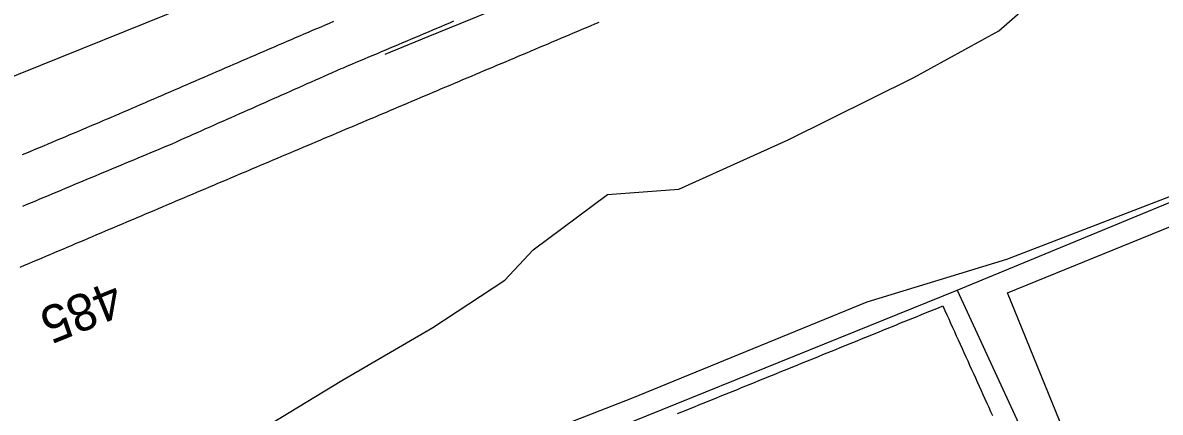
# Model space of a CAD drawing. Extents: x 1901471 to 1963503, y 756461 to 799997.
# Drawn here: x 1931672.9 to 1931919.1, y 773813.6 to 773898 of the extents above; entities that cross this region are included whole.
import ezdxf

# ---------------------------------------------------------------- set-up
doc = ezdxf.new("R2010")
doc.units = 0
for name, color, linetype in [('RD_DTM_BkLn1', 7, 'Continuous'), ('RD_EX_Bldg', 7, 'Continuous'), ('RD_EX_Fence_Other', 7, 'Continuous'), ('RD_EX_H2O', 7, 'Continuous'), ('RD_EX_Road', 7, 'Continuous'), ('RD_EX_VEG', 7, 'Continuous'), ('RD_HC_Cl', 7, 'Continuous'), ('RD_HC_TX_Sta50', 7, 'Continuous')]:
    doc.layers.add(name, color=color, linetype=linetype)

msp = doc.modelspace()

# ---------------------------------------------------------------- linework, layer by layer
at = {"layer": 'RD_DTM_BkLn1'}
msp.add_lwpolyline([(1931751.39, 773891.21), (1931760.64, 773895), (1931769.9, 773898.79), (1931775.89, 773901.25), (1931785.12, 773905.11), (1931794.35, 773908.96), (1931803.23, 773912.68), (1931812.44, 773916.59), (1931821.64, 773920.49), (1931830.85, 773924.4), (1931834.49, 773925.94), (1931843.75, 773929.71), (1931853.01, 773933.48), (1931861.82, 773937.06), (1931871.07, 773940.84), (1931876.55, 773943.08)], dxfattribs=at)
at = {"layer": 'RD_EX_Bldg'}
msp.add_lwpolyline([(1931886.06, 773839.48), (1931965.16, 773871.68), (1931989.89, 773810.92), (1931944.42, 773792.42), (1931942.35, 773797.51), (1931908.72, 773783.82)], close=True, dxfattribs=at)
at = {"layer": 'RD_EX_Fence_Other'}
for points in [[(1931875.14, 773840.05), (1931960.1, 773875.18), (1932053.14, 773912.85), (1932069.74, 773859.71), (1932082.83, 773815.71)], [(1930883.92, 773251.93), (1930841.28, 773321.31), (1930791.03, 773402.61), (1930839.93, 773422.41), (1931152.53, 773548.65), (1931310.94, 773612.53), (1931385, 773642.45), (1931468.45, 773675.64), (1931536.16, 773703.67), (1931591.33, 773725.81), (1931645.77, 773747.61), (1931712.96, 773774.83), (1931772.82, 773798.6), (1931875.14, 773840.05), (1931910.04, 773764.44), (1931916.9, 773748.07)]]:
    msp.add_lwpolyline(points, dxfattribs=at)
at = {"layer": 'RD_EX_H2O'}
msp.add_lwpolyline([(1931672.4, 773845.06), (1931673.32, 773845.46), (1931674.24, 773845.85), (1931675.16, 773846.24), (1931676.08, 773846.63), (1931677.01, 773847.02), (1931677.93, 773847.41), (1931678.85, 773847.8), (1931679.77, 773848.19), (1931680.69, 773848.58), (1931681.61, 773848.97), (1931682.53, 773849.36), (1931683.45, 773849.75), (1931684.37, 773850.14), (1931685.29, 773850.53), (1931686.21, 773850.92), (1931687.13, 773851.31), (1931688.05, 773851.71), (1931688.97, 773852.1), (1931689.89, 773852.49), (1931690.81, 773852.88), (1931691.73, 773853.27), (1931692.65, 773853.66), (1931693.57, 773854.05), (1931694.5, 773854.44), (1931695.42, 773854.83), (1931696.34, 773855.22), (1931697.26, 773855.61), (1931697.67, 773855.79), (1931698.6, 773856.18), (1931699.52, 773856.57), (1931700.44, 773856.96), (1931701.36, 773857.35), (1931702.28, 773857.74), (1931703.2, 773858.13), (1931704.12, 773858.52), (1931705.04, 773858.91), (1931705.96, 773859.3), (1931706.88, 773859.69), (1931707.8, 773860.08), (1931708.72, 773860.47), (1931709.64, 773860.86), (1931709.64, 773860.86), (1931710.57, 773861.25), (1931711.49, 773861.64), (1931712.41, 773862.03), (1931713.33, 773862.42), (1931714.25, 773862.81), (1931715.17, 773863.2), (1931716.09, 773863.59), (1931717.01, 773863.98), (1931717.93, 773864.37), (1931718.85, 773864.76), (1931719.77, 773865.15), (1931720.69, 773865.54), (1931721.61, 773865.93), (1931722.54, 773866.32), (1931723.46, 773866.71), (1931724.38, 773867.1), (1931725.3, 773867.49), (1931726.22, 773867.88), (1931727.14, 773868.27), (1931728.06, 773868.66), (1931728.98, 773869.05), (1931729.9, 773869.44), (1931730.82, 773869.83), (1931731.74, 773870.22), (1931732.66, 773870.61), (1931733.59, 773871), (1931734.51, 773871.39), (1931735.43, 773871.78), (1931736.35, 773872.17), (1931737.27, 773872.56), (1931738.19, 773872.95), (1931739.11, 773873.34), (1931740.03, 773873.73), (1931740.95, 773874.12), (1931741.87, 773874.51), (1931742.79, 773874.9), (1931743.71, 773875.29), (1931744.63, 773875.68), (1931745.56, 773876.07), (1931746.48, 773876.46), (1931747.4, 773876.85), (1931748.32, 773877.24), (1931749.24, 773877.63), (1931750.16, 773878.02), (1931751.08, 773878.41), (1931751.62, 773878.64), (1931752.54, 773879.03), (1931753.46, 773879.42), (1931754.39, 773879.81), (1931755.31, 773880.2), (1931756.23, 773880.59), (1931757.15, 773880.98), (1931758.07, 773881.37), (1931758.99, 773881.76), (1931759.91, 773882.15), (1931760.83, 773882.54), (1931761.75, 773882.93), (1931762.67, 773883.32), (1931763.59, 773883.71), (1931764.52, 773884.1), (1931765.44, 773884.49), (1931766.36, 773884.88), (1931767.28, 773885.27), (1931768.2, 773885.66), (1931768.2, 773885.66), (1931769.12, 773886.05), (1931770.04, 773886.44), (1931770.96, 773886.83), (1931771.88, 773887.22), (1931772.8, 773887.61), (1931773.73, 773887.99), (1931774.65, 773888.38), (1931775.57, 773888.77), (1931776.49, 773889.16), (1931777.41, 773889.55), (1931778.33, 773889.94), (1931779.25, 773890.33), (1931780.17, 773890.72), (1931781.09, 773891.11), (1931782.01, 773891.5), (1931782.93, 773891.89), (1931783.86, 773892.28), (1931784.78, 773892.67), (1931785.7, 773893.06), (1931786.62, 773893.45), (1931787.54, 773893.84), (1931788.46, 773894.23), (1931789.38, 773894.62), (1931790.3, 773895.01), (1931791.22, 773895.4), (1931792.14, 773895.79), (1931793.07, 773896.18), (1931793.99, 773896.57), (1931794.91, 773896.96), (1931795.83, 773897.35), (1931796.75, 773897.74), (1931797.67, 773898.13)], dxfattribs=at)
at = {"layer": 'RD_EX_Road'}
for points in [[(1931740.18, 773898.25), (1931739.27, 773897.85), (1931738.35, 773897.46), (1931737.43, 773897.06), (1931736.51, 773896.67), (1931735.59, 773896.28), (1931734.67, 773895.88), (1931733.75, 773895.49), (1931732.83, 773895.09), (1931731.91, 773894.7), (1931731, 773894.3), (1931730.08, 773893.91), (1931729.16, 773893.51), (1931728.24, 773893.12), (1931727.32, 773892.72), (1931726.79, 773892.5), (1931725.87, 773892.1), (1931724.96, 773891.7), (1931724.04, 773891.31), (1931723.12, 773890.91), (1931722.2, 773890.51), (1931721.28, 773890.12), (1931720.37, 773889.72), (1931719.45, 773889.32), (1931718.53, 773888.93), (1931717.61, 773888.53), (1931716.69, 773888.13), (1931715.78, 773887.74), (1931714.86, 773887.34), (1931713.94, 773886.94), (1931713.02, 773886.55), (1931712.11, 773886.15), (1931711.19, 773885.75), (1931710.27, 773885.36), (1931709.35, 773884.96), (1931708.43, 773884.56), (1931707.52, 773884.17), (1931706.6, 773883.77), (1931705.68, 773883.37), (1931704.76, 773882.98), (1931703.84, 773882.58), (1931702.93, 773882.18), (1931702.01, 773881.79), (1931701.09, 773881.39), (1931700.17, 773880.99), (1931699.25, 773880.6), (1931698.34, 773880.2), (1931697.42, 773879.8), (1931696.5, 773879.41), (1931695.58, 773879.01), (1931694.66, 773878.61), (1931693.75, 773878.22), (1931692.83, 773877.82), (1931691.91, 773877.42), (1931690.99, 773877.03), (1931690.29, 773876.72), (1931689.37, 773876.34), (1931688.45, 773875.95), (1931687.53, 773875.56), (1931686.61, 773875.17), (1931685.69, 773874.78), (1931684.76, 773874.39), (1931683.84, 773874), (1931682.92, 773873.61), (1931682, 773873.23), (1931681.08, 773872.84), (1931680.16, 773872.45), (1931679.24, 773872.06), (1931678.32, 773871.67), (1931677.39, 773871.28), (1931676.47, 773870.89), (1931675.55, 773870.5), (1931674.63, 773870.12), (1931673.71, 773869.73), (1931672.79, 773869.34)], [(1931766.19, 773898.3), (1931765.27, 773897.91), (1931764.34, 773897.52), (1931763.42, 773897.13), (1931762.5, 773896.74), (1931761.58, 773896.35), (1931760.66, 773895.96), (1931759.74, 773895.58), (1931758.82, 773895.19), (1931757.9, 773894.8), (1931756.98, 773894.41), (1931756.05, 773894.02), (1931755.13, 773893.63), (1931754.21, 773893.24), (1931753.29, 773892.85), (1931752.37, 773892.46), (1931751.45, 773892.07), (1931750.53, 773891.68), (1931749.61, 773891.29), (1931748.69, 773890.91), (1931747.76, 773890.52), (1931746.84, 773890.13), (1931745.92, 773889.74), (1931745, 773889.35), (1931744.08, 773888.96), (1931743.16, 773888.57), (1931742.24, 773888.18), (1931741.74, 773887.97), (1931740.83, 773887.57), (1931739.92, 773887.16), (1931739, 773886.75), (1931738.09, 773886.35), (1931737.17, 773885.94), (1931736.26, 773885.54), (1931735.35, 773885.13), (1931734.43, 773884.72), (1931733.52, 773884.32), (1931732.61, 773883.91), (1931731.69, 773883.51), (1931730.78, 773883.1), (1931729.86, 773882.69), (1931728.95, 773882.29), (1931728.04, 773881.88), (1931727.12, 773881.47), (1931726.21, 773881.07), (1931725.29, 773880.66), (1931724.38, 773880.26), (1931723.47, 773879.85), (1931722.55, 773879.44), (1931721.64, 773879.04), (1931720.73, 773878.63), (1931719.81, 773878.23), (1931718.9, 773877.82), (1931717.98, 773877.41), (1931717.07, 773877.01), (1931716.16, 773876.6), (1931715.24, 773876.2), (1931714.33, 773875.79), (1931713.41, 773875.38), (1931712.5, 773874.98), (1931711.59, 773874.57), (1931710.67, 773874.17), (1931709.76, 773873.76), (1931708.85, 773873.35), (1931707.93, 773872.95), (1931707.02, 773872.54), (1931706.1, 773872.14), (1931705.18, 773871.72), (1931704.25, 773871.34), (1931703.33, 773870.95), (1931702.41, 773870.56), (1931701.49, 773870.18), (1931700.56, 773869.79), (1931699.64, 773869.4), (1931698.72, 773869.02), (1931697.8, 773868.63), (1931696.87, 773868.25), (1931695.95, 773867.86), (1931695.03, 773867.47), (1931694.11, 773867.09), (1931693.19, 773866.7), (1931692.26, 773866.31), (1931691.34, 773865.93), (1931690.42, 773865.54), (1931689.5, 773865.15), (1931688.57, 773864.77), (1931687.65, 773864.38), (1931686.73, 773864), (1931685.81, 773863.61), (1931684.88, 773863.22), (1931683.96, 773862.84), (1931683.04, 773862.45), (1931682.12, 773862.06), (1931681.19, 773861.68), (1931680.27, 773861.29), (1931679.35, 773860.9), (1931678.43, 773860.52), (1931677.51, 773860.13), (1931676.58, 773859.75), (1931675.66, 773859.36), (1931674.74, 773858.97), (1931673.82, 773858.59), (1931672.89, 773858.2)], [(1931814.62, 773813.3), (1931815.55, 773813.68), (1931816.48, 773814.06), (1931817.4, 773814.43), (1931818.33, 773814.81), (1931819.25, 773815.19), (1931820.18, 773815.56), (1931821.11, 773815.94), (1931822.03, 773816.31), (1931822.96, 773816.69), (1931823.89, 773817.07), (1931824.81, 773817.44), (1931825.74, 773817.82), (1931826.67, 773818.2), (1931827.59, 773818.57), (1931828.52, 773818.95), (1931829.44, 773819.33), (1931830.37, 773819.7), (1931831.3, 773820.08), (1931832.22, 773820.46), (1931833.15, 773820.83), (1931834.08, 773821.21), (1931835, 773821.58), (1931835.93, 773821.96), (1931836.86, 773822.34), (1931837.78, 773822.71), (1931838.71, 773823.09), (1931839.63, 773823.47), (1931840.56, 773823.84), (1931841.49, 773824.22), (1931842.41, 773824.6), (1931843.34, 773824.97), (1931844.27, 773825.35), (1931845.19, 773825.72), (1931846.12, 773826.1), (1931847.05, 773826.48), (1931847.97, 773826.85), (1931848.9, 773827.23), (1931849.82, 773827.61), (1931850.75, 773827.98), (1931851.68, 773828.36), (1931852.6, 773828.74), (1931853.53, 773829.11), (1931854.46, 773829.49), (1931855.38, 773829.86), (1931856.31, 773830.24), (1931857.24, 773830.62), (1931858.16, 773830.99), (1931859.09, 773831.37), (1931860.01, 773831.75), (1931860.94, 773832.12), (1931861.87, 773832.5), (1931862.79, 773832.88), (1931863.72, 773833.25), (1931864.65, 773833.63), (1931865.57, 773834), (1931866.5, 773834.38), (1931867.43, 773834.76), (1931868.35, 773835.13), (1931869.28, 773835.51), (1931870.2, 773835.89), (1931871.13, 773836.26), (1931872.06, 773836.64), (1931872.51, 773835.65), (1931872.92, 773834.74), (1931873.33, 773833.83), (1931873.74, 773832.92), (1931874.16, 773832), (1931874.57, 773831.09), (1931874.98, 773830.18), (1931875.4, 773829.27), (1931875.81, 773828.36), (1931876.22, 773827.45), (1931876.63, 773826.54), (1931877.05, 773825.63), (1931877.46, 773824.72), (1931877.87, 773823.81), (1931878.29, 773822.9), (1931878.7, 773821.99), (1931879.11, 773821.07), (1931879.52, 773820.16), (1931879.94, 773819.25), (1931880.35, 773818.34), (1931880.76, 773817.43), (1931881.17, 773816.52), (1931881.59, 773815.61), (1931882, 773814.7), (1931882.41, 773813.79), (1931882.83, 773812.88)]]:
    msp.add_lwpolyline(points, dxfattribs=at)
at = {"layer": 'RD_EX_VEG'}
for points in [[(1931723.2, 773809.08), (1931741.99, 773820.46), (1931761.71, 773831.94), (1931777.3, 773842.21), (1931783.37, 773848.82), (1931799.48, 773860.78), (1931814.96, 773861.94), (1931838.61, 773872.6), (1931865.8, 773886.16), (1931884.21, 773896.24), (1931899.73, 773909.87), (1931924.58, 773922.53), (1931945.16, 773932.46), (1931964.91, 773944.6), (1931988.09, 773955.22), (1932014.53, 773966.49), (1932031.5, 773975.12), (1932052.78, 773975.98), (1932052.78, 773975.98), (1932082.01, 773979.63), (1932092.34, 773978.95), (1932113.64, 773981.92), (1932129.46, 773988.41)], [(1932125.61, 773931.71), (1932094.31, 773922.6), (1932069.31, 773916.02), (1932057.83, 773914.23), (1932030.6, 773904.7), (1931982, 773885.54), (1931929.36, 773863.45), (1931885.86, 773846.7), (1931855.59, 773837.45), (1931804.69, 773816.6), (1931775.27, 773805.11)]]:
    msp.add_lwpolyline(points, dxfattribs=at)
at = {"layer": 'RD_HC_Cl'}
msp.add_line((1938563.17, 776672.89), (1929646.86, 773068.07), dxfattribs=at)

# ---------------------------------------------------------------- texts
at = {"layer": 'RD_HC_TX_Sta50'}
msp.add_text('485', height=8, rotation=202.0132, dxfattribs=at).set_placement((1931692.54, 773842.33))

doc.saveas('drawing.dxf')
